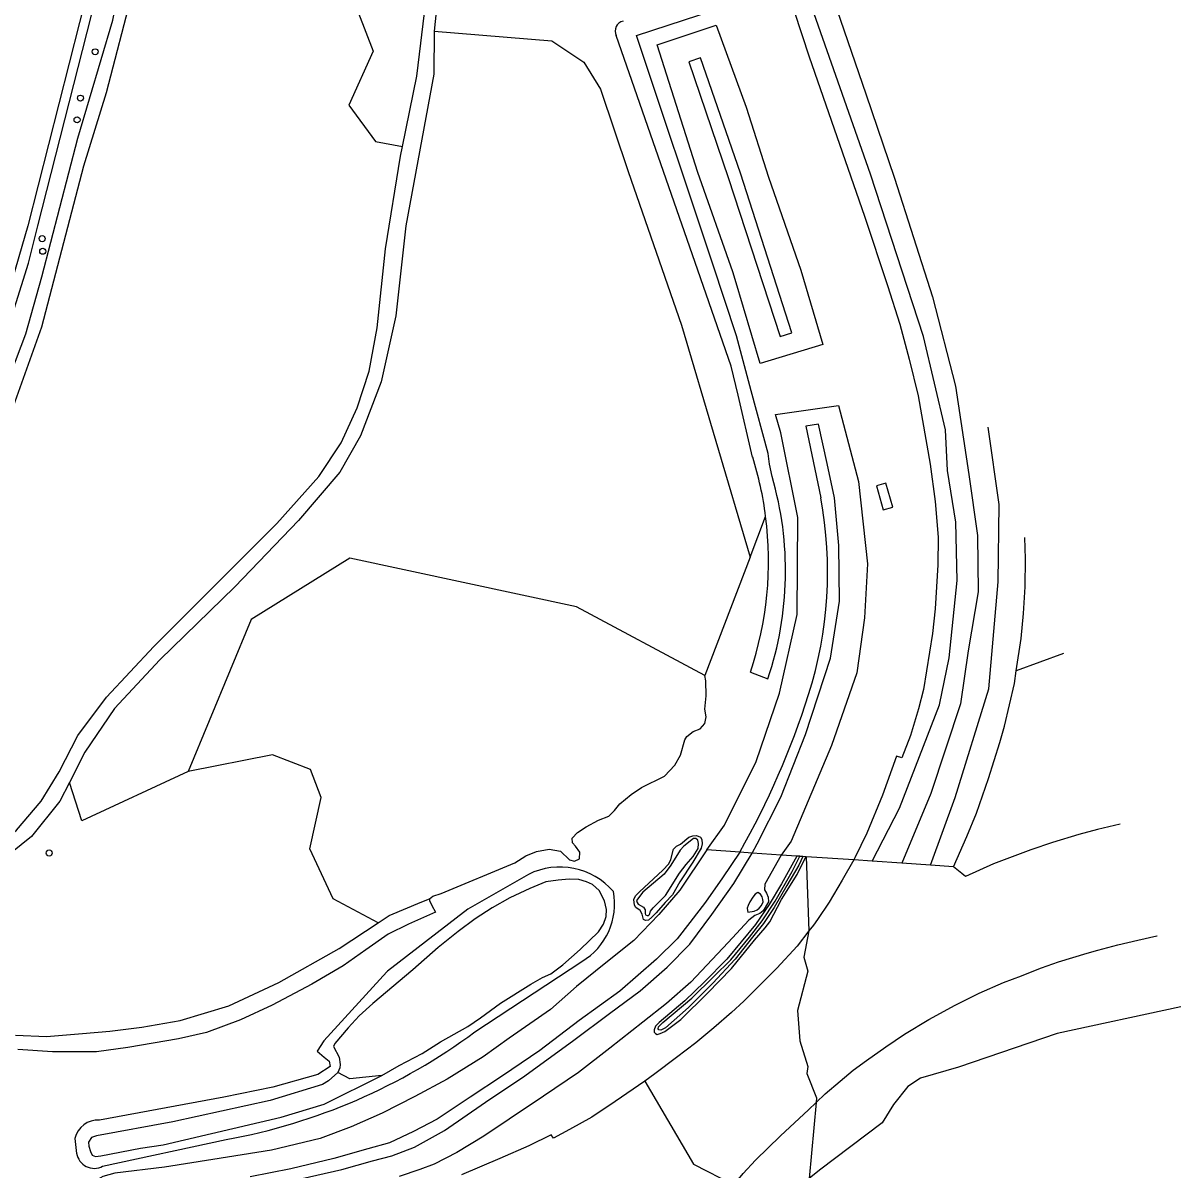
# Model space of a CAD drawing. Extents: x 162157 to 163165, y 378998 to 380775.
# Drawn here: x 162827.7 to 163014.5, y 379597.6 to 379782.7 of the extents above; entities that cross this region are included whole.
import ezdxf

# ---------------------------------------------------------------- set-up
doc = ezdxf.new("R2010")
doc.units = 0
for name, color, linetype in [('IMGEO_Berm_groen', 7, 'Continuous'), ('IMGEO_Boom', 7, 'Continuous'), ('IMGEO_Fietspad_gesloten', 7, 'Continuous'), ('IMGEO_Gemengd_bos', 7, 'Continuous'), ('IMGEO_Grasland_overig', 7, 'Continuous'), ('IMGEO_Groenvoorziening', 7, 'Continuous'), ('IMGEO_Meer_plas_ven_vijver', 7, 'Continuous'), ('IMGEO_Rijbaan_autoweg', 7, 'Continuous'), ('IMGEO_Rijbaan_lokaal_onverhard', 7, 'Continuous'), ('IMGEO_Rijbaan_regionaal_gesloten', 7, 'Continuous'), ('IMGEO_Waterloop', 7, 'Continuous')]:
    doc.layers.add(name, color=color, linetype=linetype)

msp = doc.modelspace()

# ---------------------------------------------------------------- linework, layer by layer
at = {"layer": 'IMGEO_Berm_groen'}
for points in [[(162946.65, 379727.73), (162942.61, 379741.34), (162942.19, 379742.53), (162936.54, 379758.61), (162930.01, 379779.21), (162939.55, 379782.36), (162944.35, 379769.13), (162947.98, 379757.85), (162953.19, 379742.82), (162956.74, 379730.83), (162946.65, 379727.73)], [(162938.02, 379649.23), (162940.85, 379653.26), (162946, 379663.53), (162949.76, 379674.56), (162952.61, 379687.26), (162952.68, 379702.92), (162949.97, 379716.56), (162949.09, 379719.53), (162959.28, 379720.99), (162962.5, 379708.72), (162963.95, 379695.4), (162963.48, 379686.68), (162962.21, 379677.82), (162958.14, 379666.11), (162951.63, 379650.66), (162950.04, 379648.41)], [(162968.01, 379704.55), (162966.93, 379708.45), (162965.4, 379708.02), (162966.48, 379704.12), (162968.01, 379704.55)], [(162944.99, 379696.47), (162947.51, 379703.08)], [(162944.99, 379696.47), (162937.72, 379677.37)], [(162995.55, 379680.93), (162987.96, 379678.14)], [(162893.26, 379641.36), (162893.82, 379641.78), (162895.12, 379642.19), (162907.01, 379647.14), (162908.79, 379648.26), (162910.54, 379648.98), (162912.56, 379649.36), (162914.42, 379649.04), (162915.88, 379647.66), (162916.67, 379647.4), (162917.45, 379647.78), (162917.52, 379648.86), (162916.84, 379649.87), (162916.32, 379650.39), (162916.28, 379651.13), (162917.17, 379652.07), (162918.55, 379652.97), (162920.56, 379654.06), (162922.2, 379654.71), (162923.12, 379655.61), (162923.98, 379656.66), (162925.8, 379658.19), (162927.47, 379659.32), (162931.16, 379661.17), (162932.87, 379662.93), (162933.79, 379664.54), (162934.46, 379667), (162934.79, 379667.56), (162935.83, 379668.35), (162936.95, 379668.8), (162937.69, 379669.63), (162937.91, 379670.71), (162937.72, 379671.94), (162937.89, 379674.11), (162937.84, 379676.53), (162937.72, 379677.37)], [(162933.76, 379650.16), (162935.13, 379651.29), (162935.75, 379651.53), (162936.33, 379651.54), (162937, 379651.32), (162937.2, 379650.91), (162937.26, 379650.22), (162937.1, 379649.52), (162935.77, 379647.26), (162933.67, 379644.06), (162932.49, 379642), (162931.28, 379640.75), (162929.85, 379639.1), (162929.13, 379638.4), (162928.61, 379637.92), (162928.12, 379637.84), (162927.79, 379638.03), (162927.58, 379638.86), (162927.26, 379639.46), (162926.58, 379639.94), (162926.32, 379640.31), (162926.22, 379641.21), (162926.52, 379641.81), (162927.13, 379642.48), (162930.92, 379645.99), (162931.87, 379646.98), (162932.2, 379647.71), (162932.62, 379649.35), (162933.12, 379649.86), (162933.76, 379650.16)], [(162938.02, 379649.23), (162933.65, 379642.72), (162930.27, 379638.79), (162926.22, 379634.63), (162921.72, 379631.02), (162916.96, 379627.2), (162912.77, 379623.48), (162906.11, 379618.86), (162901.94, 379615.86), (162896.14, 379612.21), (162890.92, 379609.46), (162885.64, 379606.72), (162880.65, 379604.53), (162875.62, 379602.64), (162867.75, 379600.77), (162858.28, 379599.24), (162850.49, 379598.05), (162842.51, 379597.04), (162840.57, 379596.51), (162839.82, 379596.09), (162839.56, 379595.72), (162839.23, 379594.67), (162839.1, 379591.84)], [(162950.04, 379648.41), (162947.4, 379643.71), (162947.3, 379642.81), (162947.63, 379642.26), (162947.93, 379641.59), (162947.98, 379640.84), (162947.12, 379639.38), (162946.57, 379639), (162945.75, 379638.66), (162944.82, 379637.88), (162941.44, 379634.32), (162935.42, 379627.87), (162931.52, 379624.46), (162927.69, 379621.42), (162922.34, 379617.25), (162917.32, 379613.31), (162911.66, 379609.51), (162906.12, 379605.76), (162902.02, 379603.05), (162897.67, 379600.38), (162894.02, 379598.5), (162891.68, 379597.63), (162888.36, 379596.5)], [(162952.53, 379648.24), (162950.07, 379643.74), (162948.07, 379640.41), (162945.85, 379637.18), (162941.23, 379631.63), (162937.62, 379627.92), (162934.45, 379624.9), (162930.32, 379621.38), (162929.71, 379620.78), (162929.5, 379620.2), (162929.54, 379619.84), (162929.73, 379619.62), (162930.03, 379619.47), (162930.48, 379619.58), (162931.24, 379619.94), (162933.81, 379621.86), (162938.15, 379626.13), (162941.98, 379630.12), (162945.69, 379634.67), (162947.45, 379636.68), (162948.16, 379637.63), (162950.08, 379641.23), (162952.58, 379645.29), (162954.01, 379648.14)], [(162952.53, 379648.24), (162950.04, 379648.41)], [(162953.02, 379648.21), (162952.84, 379648.22), (162952.53, 379648.24)], [(162954.01, 379648.14), (162953.52, 379648.18)], [(162954.03, 379648.14), (162954.01, 379648.14)], [(162961.74, 379647.62), (162954.03, 379648.14)], [(162954.03, 379648.14), (162954.5, 379636.18)], [(162909.23, 379645.28), (162899.44, 379639.68), (162894.5, 379635.86), (162886.47, 379629.66), (162886.37, 379629.55), (162876.21, 379618.41), (162875.15, 379616.76), (162876.25, 379615.76), (162877.07, 379615.14), (162877.22, 379614.29), (162875.26, 379612.99), (162868, 379610.95), (162860.1, 379609.31), (162840.01, 379605.63)], [(162900.59, 379619.86), (162917.85, 379631.23)], [(163014.51, 379623.91), (162994.57, 379619.62), (162978.61, 379614.16), (162972.5, 379612.37), (162970.48, 379611.06), (162968.13, 379608.13), (162966.3, 379605.21), (162956.19, 379597.56), (162954.51, 379596.22)], [(162955.65, 379608.49), (162954.51, 379596.22)], [(162836.05, 379602.65), (162836.32, 379600.26)], [(162840.52, 379598.17), (162860.47, 379602.49)]]:
    msp.add_lwpolyline(points, dxfattribs=at)
for centre, radius, start, end in [((162914.32, 379635.11), 11.37, 40.7475, 116.5779), ((162912.38, 379640.49), 10.75, 300.6061, 10.9751), ((162843.26, 379697.26), 96.32, 280.293, 306.5217), ((162839.75, 379601.86), 3.78, 86.0024, 168.0147), ((162839.18, 379600.75), 2.91, 189.5631, 297.4485)]:
    msp.add_arc(centre, radius, start, end, dxfattribs=at)
at = {"layer": 'IMGEO_Boom'}
for centre in [(162839.31, 379778.07), (162836.94, 379770.59), (162836.39, 379767.09), (162830.76, 379747.91), (162830.85, 379745.87), (162831.89, 379648.74)]:
    msp.add_circle(centre, 0.489, dxfattribs=at)
at = {"layer": 'IMGEO_Fietspad_gesloten'}
for points in [[(162715.51, 379609.31), (162717.24, 379610.86), (162732.91, 379626.38), (162760.99, 379654.02), (162786.71, 379678.38), (162791.39, 379683.4), (162804.08, 379697.2), (162805.81, 379699.6), (162810.52, 379706.16), (162815.38, 379713.8), (162818.24, 379718.3), (162823.79, 379729.7), (162825.44, 379733.98), (162828.53, 379743.94), (162830.08, 379750), (162849.6, 379826.69)], [(162846.29, 379821.19), (162841.78, 379802.53), (162828.42, 379750), (162825.44, 379739.57), (162822.38, 379730.43), (162817.29, 379720.1), (162810.09, 379708.8), (162804.06, 379700.23), (162794.51, 379689.23)]]:
    msp.add_lwpolyline(points, dxfattribs=at)
at = {"layer": 'IMGEO_Gemengd_bos'}
for points in [[(162896.21, 379842.9), (162887.51, 379837.55), (162886.29, 379828.61), (162874.28, 379812.08), (162875.69, 379797.67), (162872.35, 379788.01), (162880.63, 379787.42), (162884.17, 379778.16), (162880.23, 379769.48), (162884.57, 379763.57), (162888.9, 379762.78)], [(162937.72, 379677.37), (162916.98, 379688.5), (162880.43, 379696.34), (162864.49, 379686.45), (162854.32, 379661.91)], [(162884.99, 379637.48), (162877.74, 379641.32), (162873.97, 379649.43), (162875.77, 379657.7), (162874.05, 379662.2), (162867.91, 379664.58), (162854.32, 379661.91)]]:
    msp.add_lwpolyline(points, dxfattribs=at)
at = {"layer": 'IMGEO_Grasland_overig'}
for points in [[(162854.32, 379661.91), (162837.14, 379653.95), (162835.15, 379660.12)], [(162943.33, 379648.87), (162940.55, 379644.74), (162937.81, 379640.81), (162935.25, 379637.51), (162933.25, 379634.89), (162929.87, 379631.59), (162923.99, 379626.42), (162917.41, 379621.69), (162911.05, 379616.88), (162905.06, 379612.75), (162899.85, 379609.33), (162894.5, 379605.8), (162890.7, 379603.76), (162886.79, 379601.95), (162883.29, 379601.01), (162877.84, 379599.41), (162870.91, 379597.78), (162864.35, 379596.48)], [(162871.03, 379595.84), (162879.12, 379597.63), (162884.04, 379599.03), (162887.17, 379599.87), (162890.86, 379601.26), (162895.7, 379603.94), (162902.32, 379608.52), (162908.64, 379612.76), (162916.53, 379618.51), (162922.33, 379622.86), (162927.28, 379626.51), (162931.59, 379630.33), (162935.27, 379634.04), (162938.83, 379638.8), (162942.39, 379643.82), (162945.35, 379648.73)], [(162944.54, 379639.82), (162944.56, 379639.44), (162944.64, 379639.18), (162945.63, 379639.35), (162946.13, 379639.56), (162946.45, 379639.86), (162946.83, 379640.26), (162947.09, 379640.86), (162947.08, 379641.25), (162946.94, 379641.68), (162946.68, 379642.11), (162946.26, 379642.37), (162945.8, 379642.11), (162945.44, 379641.63), (162944.96, 379640.86), (162944.67, 379640.24), (162944.54, 379639.82)]]:
    msp.add_lwpolyline(points, dxfattribs=at)
at = {"layer": 'IMGEO_Groenvoorziening'}
for points in [[(162894, 379781.4), (162913, 379779.85), (162918.15, 379776.4), (162920.85, 379772.03), (162925.34, 379758.76), (162933.93, 379733.97), (162944.99, 379696.47)], [(162943.33, 379648.87), (162938.02, 379649.23)], [(162950.04, 379648.41), (162945.35, 379648.73)]]:
    msp.add_lwpolyline(points, dxfattribs=at)
at = {"layer": 'IMGEO_Meer_plas_ven_vijver'}
msp.add_lwpolyline([(162885.59, 379612.81), (162888.38, 379614.43), (162892.09, 379616.39), (162895.04, 379618.27), (162899.46, 379620.73), (162901.52, 379622.14), (162904.72, 379624.51), (162909.61, 379627.57), (162911.49, 379628.62), (162912.85, 379629.25), (162914.77, 379630.69), (162917.57, 379633.15), (162920.54, 379636.02), (162921.34, 379637.25), (162921.76, 379638.5), (162921.85, 379639.61), (162921.49, 379641), (162920.63, 379642.7), (162919.58, 379643.63), (162918.6, 379644.11), (162917.35, 379644.49), (162915.8, 379644.52), (162914.01, 379644.36), (162912.02, 379644.06), (162909.47, 379643), (162906.23, 379641.51), (162903.4, 379639.91), (162900.66, 379638.09), (162897.91, 379636.08), (162894.68, 379633.49), (162890.57, 379629.89), (162884.12, 379624.47), (162881.89, 379622.44), (162880.13, 379620.53), (162877.97, 379618), (162877.79, 379617.5), (162878.69, 379615.81), (162878.85, 379614.61), (162878.77, 379614.07), (162878.48, 379613.29)], dxfattribs=at)
at = {"layer": 'IMGEO_Rijbaan_autoweg'}
for points in [[(162927.99, 379611.91), (162923.2, 379608.62), (162919.47, 379606.12), (162915.87, 379604.09), (162913.28, 379602.7), (162912.91, 379603.24), (162909.32, 379601.49), (162904.63, 379599.43), (162898.41, 379596.77)], [(162927.99, 379611.91), (162935.85, 379598.53), (162942.4, 379595.2)]]:
    msp.add_lwpolyline(points, dxfattribs=at)
at = {"layer": 'IMGEO_Rijbaan_lokaal_onverhard'}
for points in [[(162896.21, 379842.9), (162896.24, 379853.7), (162897.24, 379874.86), (162888.41, 379909.84), (162879.25, 379912.27), (162861.7, 379846.82), (162848.98, 379804.67), (162845.36, 379787.84), (162841.08, 379771.42), (162837.43, 379759.61), (162830.64, 379733.64), (162825.27, 379718.55), (162816.1, 379702.22), (162798.13, 379679.75), (162779.64, 379660.2), (162742.85, 379624.2), (162727.43, 379610.99), (162724.91, 379609.62)], [(162888.9, 379762.78), (162891.22, 379774.13), (162892.67, 379786.15), (162895.18, 379836.01), (162896.21, 379842.9)], [(162713.85, 379607.76), (162717.44, 379608.51), (162727.49, 379614.29), (162738.34, 379623.71), (162769, 379653.1), (162785.23, 379669.17), (162801.04, 379686.58), (162809.45, 379697.28), (162816.86, 379707.88), (162824.03, 379721.72), (162828.13, 379732.54), (162830.69, 379741.74), (162836.52, 379764.13), (162842.15, 379783.15), (162846.05, 379802.03), (162851.9, 379824.51), (162849.6, 379826.69)], [(162895.08, 379791.88), (162894, 379781.4)], [(162894, 379781.4), (162893.96, 379774.48), (162889.44, 379750), (162887.81, 379735.44), (162885.47, 379724.81), (162882.12, 379716.09), (162878.77, 379710.2), (162872.13, 379702.39), (162861.84, 379691.72), (162849.75, 379679.92), (162842.44, 379672.07), (162837.62, 379665.01), (162835.15, 379660.12)], [(162822.88, 379649.35), (162826.62, 379652.4), (162830.59, 379657.11), (162833.51, 379661.82), (162836.53, 379667.71), (162841.16, 379673.92), (162848.78, 379682.06), (162868.62, 379701.95), (162875.43, 379709.51), (162879.01, 379714.95), (162881.59, 379720.59), (162883.54, 379726.54), (162884.81, 379733.52), (162886.16, 379746.28), (162888.59, 379761.25), (162888.9, 379762.78)], [(162835.15, 379660.12), (162833.63, 379657.12), (162829.06, 379651.39), (162821.19, 379645.11)], [(162893.26, 379641.36), (162893.26, 379641.07), (162893.64, 379640.25), (162894.24, 379639.2), (162889.89, 379637.27), (162886.58, 379635.63), (162883.01, 379633.09), (162879.33, 379630.55), (162874.25, 379627.56), (162867.9, 379624.2), (162862.74, 379621.83), (162857.3, 379619.78), (162852.75, 379618.72), (162844.6, 379617.32), (162839.52, 379616.67), (162832.4, 379616.63), (162826.83, 379617.04)], [(162884.99, 379637.48), (162886.78, 379638.66), (162892.02, 379640.87), (162893.26, 379641.36)], [(162826.46, 379619.33), (162831.46, 379619.12), (162837.27, 379619.62), (162841.69, 379619.98), (162846.85, 379620.64), (162853.04, 379621.7), (162860.9, 379624.08), (162868.93, 379627.85), (162878.67, 379633.33), (162884.99, 379637.48)]]:
    msp.add_lwpolyline(points, dxfattribs=at)
at = {"layer": 'IMGEO_Rijbaan_regionaal_gesloten'}
for points in [[(162848.55, 380183.16), (162855.41, 380156.79), (162869.91, 380102.56), (162884.75, 380048.07), (162892.49, 380021.3), (162903.17, 379980.05), (162910.18, 379953.87), (162918.89, 379921.63), (162929.09, 379883.04), (162931.71, 379874.1), (162935.5, 379862.01), (162944.02, 379831), (162951.41, 379807.03), (162963.67, 379771.28), (162968.32, 379757.69), (162974.41, 379738.54), (162978.16, 379724.08), (162980.3, 379709.84), (162981.67, 379700.01), (162981.78, 379690.92), (162980.19, 379681.4), (162978.93, 379672.84), (162974.17, 379658.36), (162969.49, 379647.09)], [(162964.7, 379647.41), (162969.09, 379655.97), (162975.55, 379672.67), (162977.11, 379680.24), (162978.44, 379692.71), (162978.22, 379702.17), (162976.88, 379710.51), (162976.51, 379717.03), (162972.97, 379732.1), (162964.45, 379758.31), (162956.72, 379780.2), (162953.88, 379788.37), (162948.02, 379806.09), (162942.16, 379825.35), (162937.14, 379842.93), (162924.28, 379887.18), (162918.14, 379906.92)], [(162948.49, 379795.64), (162954.53, 379777.27), (162963.46, 379751.56), (162967.19, 379740.36), (162969.17, 379734.12), (162970.66, 379728.45), (162972.1, 379722.52), (162974.04, 379711.48), (162974.85, 379705.48), (162975.34, 379699.72), (162975.27, 379695.23), (162974.86, 379688.18), (162974.41, 379684.19), (162972.96, 379675.16), (162972.18, 379672), (162970.88, 379667.72), (162969.5, 379664.09), (162968.62, 379664.35), (162966.37, 379658.09), (162963.82, 379651.94), (162961.92, 379647.94), (162961.74, 379647.62)], [(162974.13, 379646.77), (162978.11, 379657.68), (162983.52, 379675.25), (162985.02, 379692.53), (162985.17, 379705), (162983.41, 379717.46)], [(162987.96, 379678.14), (162988.76, 379683.39), (162989.12, 379687.41), (162989.38, 379691.71), (162989.45, 379696.25), (162989.33, 379699.65)], [(162977.84, 379646.52), (162980, 379651.42), (162981.51, 379655.17), (162983.49, 379660.75), (162985.28, 379666.56), (162986.05, 379669.22), (162987.65, 379676.08), (162987.96, 379678.14)], [(163004.71, 379653.4), (163001.06, 379652.51), (162998.07, 379651.74), (162993.8, 379650.41), (162990.32, 379649.26), (162984.3, 379647), (162979.78, 379644.95), (162979.19, 379645.42), (162977.84, 379646.52)], [(162961.74, 379647.62), (162959.88, 379644.36), (162957.77, 379640.83), (162955.85, 379638), (162955.23, 379637.1), (162954.5, 379636.18)], [(162964.7, 379647.41), (162961.74, 379647.62)], [(162969.49, 379647.09), (162964.7, 379647.41)], [(162974.13, 379646.77), (162969.49, 379647.09)], [(162977.84, 379646.52), (162974.13, 379646.77)], [(162954.5, 379636.18), (162952.57, 379633.72), (162949.32, 379630.15), (162946.43, 379627.23), (162943.98, 379624.84), (162941.98, 379623), (162939.17, 379620.51), (162936.25, 379618.09), (162933.1, 379615.72), (162929.63, 379613.09), (162927.99, 379611.91)], [(162954.5, 379636.18), (162953.68, 379631.9), (162954.33, 379629.68), (162952.67, 379623.3), (162953.04, 379618.41), (162954.34, 379614.27), (162954.16, 379613.15), (162955.71, 379609.22), (162955.65, 379608.49)], [(162955.65, 379608.49), (162957.13, 379609.88), (162959.53, 379611.92), (162961.65, 379613.66), (162963.78, 379615.22), (162966.92, 379617.44), (162969.93, 379619.51), (162973.84, 379621.89), (162978.09, 379624.19), (162981.99, 379626.12), (162985.88, 379627.85), (162988.77, 379628.93), (162989.44, 379629.19), (162992.05, 379630.2), (162994.79, 379631.15), (162999.38, 379632.55), (163001.11, 379633.05), (163004.33, 379633.9), (163007.59, 379634.69), (163010.66, 379635.37), (163010.7, 379635.37)], [(162942.4, 379595.2), (162943.88, 379597.01), (162945.86, 379599.14), (162949.92, 379603.11), (162954.4, 379607.31), (162955.65, 379608.49)]]:
    msp.add_lwpolyline(points, dxfattribs=at)
at = {"layer": 'IMGEO_Waterloop'}
for points in [[(162948.56, 379709.49), (162948.11, 379711.52), (162947.89, 379713.23), (162945.18, 379723.32), (162942.78, 379732.23), (162938.98, 379743.78), (162926.68, 379780.68), (162939.38, 379784.87), (162941.17, 379785.41), (162941.9, 379786.65), (162941.91, 379786.83), (162941.93, 379787.14)], [(162945.41, 379712.63), (162943.06, 379722.62), (162941.95, 379727.34), (162936.12, 379744.06), (162923.39, 379780.69)], [(162951.72, 379732.68), (162943.44, 379758.46), (162937.01, 379777.08), (162935.11, 379776.45), (162941.48, 379757.76), (162949.84, 379732.13), (162951.72, 379732.68)], [(162945.35, 379648.73), (162946.16, 379650.21), (162949.98, 379657.74), (162953.94, 379667.88), (162957.98, 379680.19), (162959.42, 379689.4), (162959.34, 379698.38), (162958.61, 379706.05), (162957.45, 379711.63), (162956.02, 379717.99), (162953.98, 379717.63), (162956.39, 379706.05)], [(162945.06, 379677.95), (162947.87, 379676.86)], [(162931.35, 379641.87), (162933.59, 379645.46), (162934.68, 379646.88), (162935.82, 379648.19), (162936.6, 379649.48), (162936.68, 379650.29), (162936.55, 379650.79), (162936.23, 379651.09), (162935.84, 379651.09), (162934.3, 379649.83), (162933.7, 379649.19), (162932.22, 379646.8), (162931.15, 379645.34), (162927.69, 379642.43), (162926.67, 379641.1), (162926.75, 379640.76), (162926.95, 379640.47), (162927.78, 379639.98), (162928.06, 379639.56), (162928.04, 379638.96), (162928.14, 379638.74), (162928.4, 379638.64), (162928.6, 379638.66), (162928.75, 379638.83), (162928.92, 379639.36), (162929.38, 379639.9), (162931.35, 379641.87)], [(162953.52, 379648.18), (162952.84, 379646.76), (162950.93, 379643.47), (162948.89, 379639.93), (162947.17, 379637.35), (162945.41, 379635.14), (162942.59, 379631.6), (162939, 379627.74), (162935.05, 379623.82), (162931.35, 379620.54), (162930.6, 379620.16), (162930.25, 379620.18), (162930.16, 379620.35), (162930.23, 379620.68), (162930.9, 379621.38), (162935.62, 379625.3), (162939.13, 379628.82), (162941.9, 379631.52), (162944.89, 379635.17), (162946.94, 379637.81), (162949.06, 379640.96), (162951.78, 379645.77), (162953.02, 379648.21)], [(162945.35, 379648.73), (162943.33, 379648.87)], [(162953.52, 379648.18), (162953.15, 379648.2), (162953.02, 379648.21)], [(162878.48, 379613.29), (162876.94, 379611.99), (162875.99, 379611.35), (162867.53, 379608.81), (162851.87, 379605.36), (162839.53, 379603.07), (162838.73, 379602.8), (162838.23, 379602.07), (162838.29, 379601.4), (162838.55, 379600.57), (162838.84, 379599.97), (162839.34, 379599.75), (162840.2, 379599.84), (162846.61, 379601.09), (162850.28, 379601.66), (162869.33, 379606.1), (162876.24, 379608.2), (162885.59, 379612.81)], [(162885.59, 379612.81), (162880.41, 379612.28), (162878.48, 379613.29)]]:
    msp.add_lwpolyline(points, dxfattribs=at)
for centre, radius, start, end in [((162924.86, 379781.43), 1.64, 102.7748, 206.594), ((162891.65, 379695.83), 56.33, 7.3942, 17.352), ((162896.24, 379694.27), 54.48, 341.3626, 16.2217), ((162891.87, 379694.08), 65.63, 342.4595, 10.5118), ((162891.66, 379695.83), 56.31, 341.484, 7.3924), ((162828.9, 379714.02), 131.67, 330.3446, 342.4427)]:
    msp.add_arc(centre, radius, start, end, dxfattribs=at)

doc.saveas('drawing.dxf')
